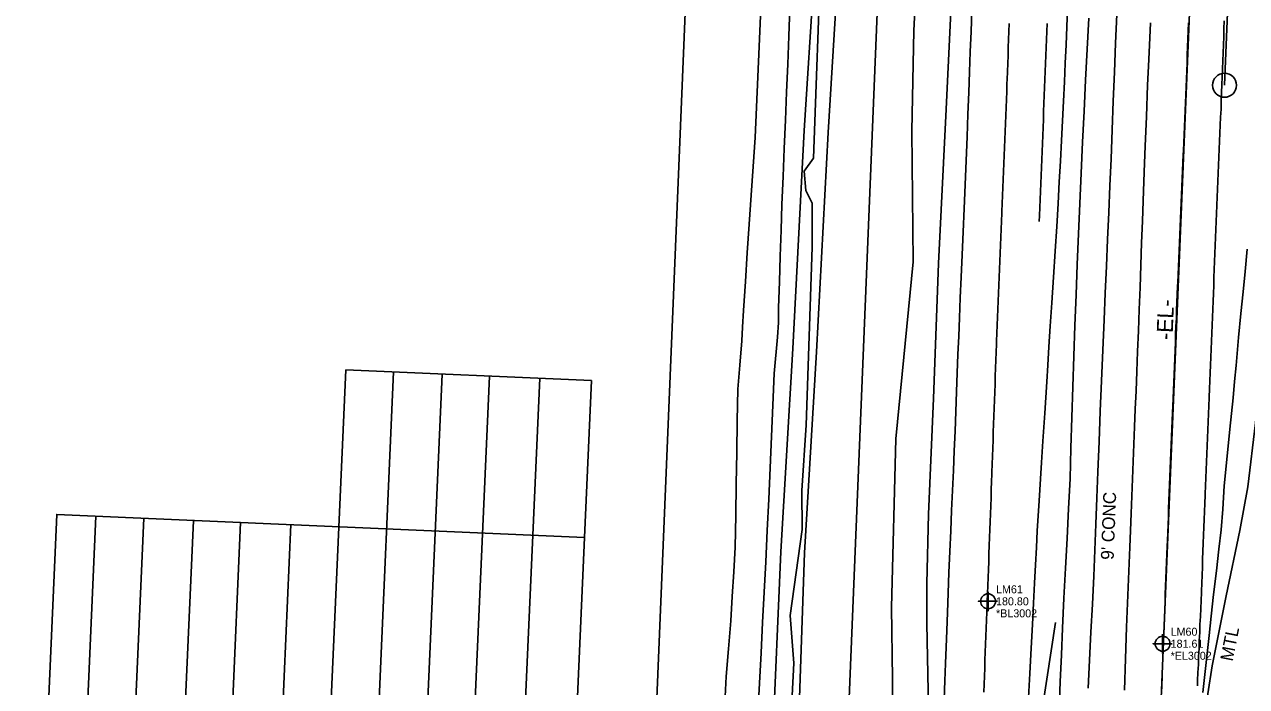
# Model space of a CAD drawing. Extents: x 2262665 to 2270527, y 505476 to 514960.
# Drawn here: x 2265982.9 to 2266364.6, y 510765.8 to 510972.6 of the extents above; entities that cross this region are included whole.
import ezdxf

# ---------------------------------------------------------------- set-up
doc = ezdxf.new("R2010")
doc.units = 0
for name, color, linetype in [('Exist Guardrail', 7, 'Continuous'), ('Exist Guardrail Text', 7, 'Continuous'), ('Exist Horizontal Alignment', 7, 'Continuous'), ('Exist Horizontal Alignment Direction Label', 7, 'Continuous'), ('Exist Hydro Stream or Body of Water', 7, 'Continuous'), ('Exist Right of Way Control of Access Line', 7, 'Continuous'), ('Exist Right of Way Line', 7, 'Continuous'), ('Exist Roads EOP', 7, 'Continuous'), ('Exist Roads EOT', 7, 'Continuous'), ('Exist Roads EOT Cogo Comment', 7, 'Continuous'), ('Exist Roads EOT Cogo Elevation', 7, 'Continuous'), ('Exist Roads EOT Cogo Number', 7, 'Continuous'), ('Exist Roads EOT Cogo Point CELL', 7, 'Continuous'), ('Exist Roads Soil', 7, 'Continuous'), ('Exist Structure Major Deck Tunnel Box Culvert Table CELL', 7, 'Continuous'), ('Exist Structure Minor Paved Ditch or Gutter', 7, 'Continuous'), ('Exist Structure Minor Paved Ditch or Gutter Text', 7, 'Continuous'), ('Exist Vegetation Woods Line', 7, 'Continuous')]:
    doc.layers.add(name, color=color, linetype=linetype)

msp = doc.modelspace()

# ---------------------------------------------------------------- linework, layer by layer
at = {"layer": 'Exist Guardrail'}
for points in [[(2266261.8, 510612.16), (2266262.75, 510625.88), (2266264.75, 510675.8), (2266265.34, 510710.28), (2266265.64, 510736.97), (2266265.09, 510764.38), (2266264.69, 510785.45), (2266264.68, 510797.92), (2266265.26, 510819.66), (2266266.83, 510855.77), (2266268.41, 510897.9), (2266270.73, 510946.09), (2266273.15, 510996.29), (2266276.21, 511058.67), (2266279.28, 511128.3), (2266281.35, 511189.41)], [(2266386.05, 511177.01), (2266384.09, 511137.33), (2266382.38, 511095.64), (2266381.07, 511065.11), (2266379.7, 511023.62), (2266378.67, 510996.8), (2266377.39, 510973.73), (2266375.61, 510945.1), (2266373.59, 510916.94), (2266371.74, 510887.96), (2266369.96, 510877.24), (2266367.38, 510848.1), (2266364.94, 510828.18), (2266362.42, 510814.47), (2266358.2, 510794.16), (2266353.87, 510772.24), (2266351.14, 510754.77), (2266349.86, 510743.06), (2266349.27, 510726.11)], [(2266304.86, 510785.83), (2266300.8, 510759.23), (2266297.46, 510730.47), (2266295.47, 510708.05), (2266294.23, 510687.32), (2266292.91, 510660.32), (2266293.04, 510653.99)]]:
    msp.add_lwpolyline(points, dxfattribs=at)
at = {"layer": 'Exist Horizontal Alignment'}
for p, q in [((2266320.5, 510340.11), (2266385.32, 511909.14)), ((2266357.69, 510953.57), (2266363.55, 511093.37))]:
    msp.add_line(p, q, dxfattribs=at)
msp.add_circle((2266357.69, 510953.57), 3.75, dxfattribs=at)
at = {"layer": 'Exist Hydro Stream or Body of Water'}
for points in [[(2266206.57, 510578.51), (2266209.08, 510635.72), (2266212.86, 510696.25), (2266216.48, 510747.65), (2266219.15, 510807.86), (2266222.84, 510871.32), (2266226.45, 510939.45), (2266229.4, 510986.56), (2266230.72, 511031), (2266232.49, 511065.45), (2266233.25, 511089.1), (2266236.98, 511147.43), (2266239.87, 511194.38), (2266242.57, 511233.58)], [(2266261.41, 511233.5), (2266255.64, 511193.06), (2266249.34, 511145.79), (2266246.99, 511085.08), (2266243.6, 511064.29), (2266240.16, 511030.42), (2266236.69, 510984.86), (2266233.88, 510938.79), (2266230.23, 510870.3), (2266226.46, 510807.51), (2266224.4, 510747.13), (2266220.79, 510695.54), (2266216.13, 510635.45), (2266209.97, 510578.34)]]:
    msp.add_lwpolyline(points, dxfattribs=at)
at = {"layer": 'Exist Right of Way Control of Access Line'}
msp.add_line((2266232.79, 510577.78), (2266283.35, 511801.46), dxfattribs=at)
at = {"layer": 'Exist Right of Way Line'}
msp.add_line((2266169.17, 510491.24), (2266223.4, 511803.97), dxfattribs=at)
at = {"layer": 'Exist Roads EOP'}
for points in [[(2266278.8, 510976.89), (2266278.54, 510970.4), (2266278.29, 510964.01), (2266278.05, 510957.73), (2266277.81, 510951.33), (2266277.55, 510944.58), (2266277.27, 510937.48), (2266276.98, 510930.03), (2266276.67, 510922.47), (2266276.36, 510915.05), (2266276.05, 510907.75), (2266275.74, 510900.58), (2266275.44, 510893.67), (2266275.16, 510887.13), (2266274.91, 510880.97), (2266274.67, 510875.19), (2266274.44, 510869.52), (2266274.22, 510863.73), (2266273.99, 510857.79), (2266273.77, 510851.73), (2266273.53, 510845.58), (2266273.28, 510839.42), (2266273.01, 510833.24), (2266272.73, 510827.03), (2266272.44, 510820.77), (2266272.16, 510814.41), (2266271.88, 510807.94), (2266271.62, 510801.38), (2266271.37, 510794.96), (2266271.13, 510788.94), (2266270.92, 510783.32), (2266270.72, 510778.1), (2266270.53, 510772.94), (2266270.32, 510767.52), (2266270.09, 510761.84)], [(2266296.47, 510762.37), (2266296.89, 510769.89), (2266297.32, 510777.79), (2266297.71, 510785.11), (2266298.05, 510791.86), (2266298.36, 510798.02), (2266298.64, 510803.76), (2266298.93, 510809.22), (2266299.21, 510814.4), (2266299.78, 510823.73), (2266300.22, 510830.7), (2266300.55, 510835.72), (2266300.99, 510842.39), (2266301.55, 510851.13), (2266302.16, 510860.92), (2266302.49, 510866.15), (2266302.85, 510871.86), (2266303.27, 510878.34), (2266303.74, 510885.59), (2266304.26, 510893.6), (2266304.79, 510901.77), (2266305.27, 510909.46), (2266305.69, 510916.69), (2266306.07, 510923.45), (2266306.41, 510929.91), (2266306.75, 510936.27), (2266307.07, 510942.51), (2266307.38, 510948.64), (2266307.67, 510954.64), (2266307.95, 510960.5), (2266308.21, 510966.22), (2266308.45, 510971.79), (2266308.69, 510977.32)], [(2266334.52, 510973.1), (2266334.22, 510966.14), (2266333.93, 510959.55), (2266333.68, 510953.63), (2266333.3, 510943.85), (2266332.95, 510934.57), (2266332.74, 510929.28), (2266332.51, 510923.55), (2266332.27, 510917.47), (2266332.03, 510911.08), (2266331.79, 510904.39), (2266331.56, 510897.4), (2266331.32, 510890.36), (2266331.07, 510883.51), (2266330.82, 510876.85), (2266330.56, 510870.39), (2266330.31, 510864.14), (2266330.06, 510858.14), (2266329.82, 510852.39), (2266329.59, 510846.89), (2266329.36, 510841.49), (2266329.15, 510836.08), (2266328.94, 510830.65), (2266328.74, 510825.2), (2266328.53, 510819.8), (2266328.32, 510814.51), (2266328.11, 510809.35), (2266327.88, 510804.3), (2266327.45, 510794.32), (2266327.09, 510784.33), (2266326.77, 510774.4), (2266326.47, 510764.61)], [(2266364.73, 510902.35), (2266364.09, 510895.37), (2266363.48, 510889.04), (2266362.82, 510882.27), (2266362.1, 510874.8), (2266361.29, 510866), (2266360.84, 510861.06), (2266360.38, 510855.98), (2266359.39, 510846.12), (2266358.36, 510836.74), (2266357.62, 510828.42), (2266357.14, 510821.22), (2266356.6, 510814.74), (2266355.94, 510808.73), (2266355.15, 510801.97), (2266354.27, 510794.5), (2266353.52, 510787.72), (2266352.9, 510781.77), (2266352.28, 510776.1), (2266351.63, 510770.45), (2266350.88, 510763.87)]]:
    msp.add_lwpolyline(points, dxfattribs=at)
at = {"layer": 'Exist Roads EOT'}
for points in [[(2266282.49, 510764.06), (2266282.59, 510766.56), (2266282.68, 510769.06), (2266282.78, 510771.56), (2266282.88, 510774.05), (2266282.98, 510776.55), (2266283.08, 510779.05), (2266283.18, 510781.55), (2266283.27, 510784.04), (2266283.37, 510786.54), (2266283.47, 510789.04), (2266283.57, 510791.54), (2266283.6, 510792.29), (2266283.69, 510794.79), (2266283.78, 510797.29), (2266283.86, 510799.79), (2266283.95, 510802.29), (2266284.04, 510804.78), (2266284.13, 510807.28), (2266284.22, 510809.78), (2266284.31, 510812.28), (2266284.4, 510814.78), (2266284.49, 510817.27), (2266284.58, 510819.77), (2266284.67, 510822.27), (2266284.76, 510824.77), (2266284.84, 510827.27), (2266284.93, 510829.76), (2266285.02, 510832.26), (2266285.04, 510832.73), (2266285.13, 510835.23), (2266285.22, 510837.73), (2266285.31, 510840.23), (2266285.39, 510842.73), (2266285.48, 510845.22), (2266285.57, 510847.72), (2266285.66, 510850.22), (2266285.75, 510852.72), (2266285.84, 510855.21), (2266285.93, 510857.71), (2266286.02, 510860.21), (2266286.1, 510862.71), (2266286.19, 510865.21), (2266286.28, 510867.7), (2266286.37, 510870.2), (2266286.46, 510872.7), (2266286.49, 510873.67), (2266286.6, 510876.17), (2266286.7, 510878.67), (2266286.8, 510881.17), (2266286.9, 510883.66), (2266287.01, 510886.16), (2266287.11, 510888.66), (2266287.21, 510891.16), (2266287.31, 510893.65), (2266287.42, 510896.15), (2266287.52, 510898.65), (2266287.62, 510901.14), (2266287.72, 510903.64), (2266287.83, 510906.14), (2266287.93, 510908.64), (2266288.03, 510911.13), (2266288.14, 510913.63), (2266288.16, 510914.16), (2266288.26, 510916.66), (2266288.36, 510919.16), (2266288.46, 510921.66), (2266288.56, 510924.15), (2266288.65, 510926.65), (2266288.75, 510929.15), (2266288.85, 510931.64), (2266288.95, 510934.14), (2266289.05, 510936.64), (2266289.15, 510939.13), (2266289.25, 510941.63), (2266289.35, 510944.13), (2266289.45, 510946.63), (2266289.55, 510949.12), (2266289.65, 510951.62), (2266289.75, 510954.12), (2266289.8, 510955.38), (2266289.89, 510957.88), (2266289.98, 510960.38), (2266290.07, 510962.88), (2266290.16, 510965.37), (2266290.25, 510967.87), (2266290.34, 510970.37), (2266290.42, 510972.86)], [(2266302.31, 510972.82), (2266302.21, 510970.32), (2266302.11, 510967.82), (2266302, 510965.33), (2266301.9, 510962.83), (2266301.8, 510960.33), (2266301.7, 510957.84), (2266301.6, 510955.34), (2266301.5, 510952.84), (2266301.4, 510950.34), (2266301.3, 510947.85), (2266301.2, 510945.35), (2266301.1, 510942.85), (2266301, 510940.36), (2266300.9, 510937.86), (2266300.8, 510935.36), (2266300.7, 510932.87), (2266300.6, 510930.37), (2266300.5, 510927.87), (2266300.4, 510925.38), (2266300.3, 510922.88), (2266300.2, 510920.38), (2266300.1, 510917.88), (2266300, 510915.39), (2266299.9, 510912.89), (2266299.82, 510910.99)], [(2266346.47, 510973.1), (2266346.37, 510970.61), (2266346.27, 510968.11), (2266346.17, 510965.61), (2266346.07, 510963.12), (2266345.97, 510960.62), (2266345.87, 510958.12), (2266345.77, 510955.63), (2266345.67, 510953.13), (2266345.57, 510950.63), (2266345.46, 510948.13), (2266345.36, 510945.64), (2266345.26, 510943.14), (2266345.16, 510940.64), (2266345.06, 510938.15), (2266344.96, 510935.65), (2266344.86, 510933.15), (2266344.81, 510931.96), (2266344.7, 510929.46), (2266344.59, 510926.96), (2266344.49, 510924.47), (2266344.38, 510921.97), (2266344.27, 510919.47), (2266344.16, 510916.98), (2266344.06, 510914.48), (2266343.95, 510911.98), (2266343.84, 510909.49), (2266343.74, 510906.99), (2266343.63, 510904.49), (2266343.52, 510902), (2266343.41, 510899.5), (2266343.31, 510897), (2266343.2, 510894.51), (2266343.09, 510892.01), (2266343.04, 510890.83), (2266342.94, 510888.33), (2266342.84, 510885.83), (2266342.74, 510883.34), (2266342.64, 510880.84), (2266342.53, 510878.34), (2266342.43, 510875.84), (2266342.33, 510873.35), (2266342.23, 510870.85), (2266342.13, 510868.35), (2266342.03, 510865.86), (2266341.93, 510863.36), (2266341.83, 510860.86), (2266341.72, 510858.36), (2266341.62, 510855.87), (2266341.52, 510853.37), (2266341.44, 510851.36), (2266341.34, 510848.86), (2266341.24, 510846.36), (2266341.14, 510843.87), (2266341.04, 510841.37), (2266340.94, 510838.87), (2266340.84, 510836.37), (2266340.74, 510833.88), (2266340.64, 510831.38), (2266340.54, 510828.88), (2266340.44, 510826.38), (2266340.34, 510823.89), (2266340.24, 510821.39), (2266340.14, 510818.89), (2266340.04, 510816.4), (2266339.94, 510813.9), (2266339.84, 510811.4), (2266339.77, 510809.59), (2266339.67, 510807.09), (2266339.57, 510804.59), (2266339.48, 510802.09), (2266339.38, 510799.6), (2266339.29, 510797.1), (2266339.19, 510794.6), (2266339.1, 510792.1), (2266339, 510789.61), (2266338.9, 510787.11), (2266338.81, 510784.61), (2266338.71, 510782.11), (2266338.62, 510779.62), (2266338.52, 510777.12), (2266338.42, 510774.62), (2266338.33, 510772.12), (2266338.23, 510769.63), (2266338.19, 510768.66), (2266338.1, 510766.16), (2266338, 510763.67)], [(2266357.62, 510973.73), (2266357.52, 510971.24), (2266357.43, 510968.74), (2266357.34, 510966.24), (2266357.24, 510963.74), (2266357.15, 510961.25), (2266357.06, 510958.75), (2266356.97, 510956.25), (2266356.87, 510953.75), (2266356.78, 510951.26), (2266356.69, 510948.76), (2266356.59, 510946.26), (2266356.59, 510946.06), (2266356.48, 510943.57), (2266356.37, 510941.07), (2266356.26, 510938.57), (2266356.15, 510936.08), (2266356.04, 510933.58), (2266355.93, 510931.08), (2266355.83, 510928.58), (2266355.72, 510926.09), (2266355.61, 510923.59), (2266355.5, 510921.09), (2266355.39, 510918.6), (2266355.28, 510916.1), (2266355.28, 510915.97), (2266355.18, 510913.47), (2266355.08, 510910.97), (2266354.98, 510908.48), (2266354.88, 510905.98), (2266354.79, 510903.48), (2266354.69, 510900.99), (2266354.59, 510898.49), (2266354.49, 510895.99), (2266354.4, 510893.49), (2266354.3, 510891), (2266354.2, 510888.5), (2266354.11, 510886.18), (2266354.01, 510883.68), (2266353.91, 510881.19), (2266353.81, 510878.69), (2266353.71, 510876.19), (2266353.61, 510873.69), (2266353.51, 510871.2), (2266353.41, 510868.7), (2266353.31, 510866.2), (2266353.21, 510863.71), (2266353.11, 510861.21), (2266353.01, 510858.71), (2266352.91, 510856.21), (2266352.9, 510855.94), (2266352.79, 510853.44), (2266352.69, 510850.95), (2266352.59, 510848.45), (2266352.49, 510845.95), (2266352.39, 510843.45), (2266352.28, 510840.96), (2266352.18, 510838.46), (2266352.08, 510835.96), (2266351.98, 510833.47), (2266351.88, 510830.97), (2266351.77, 510828.47), (2266351.67, 510825.97), (2266351.65, 510825.5), (2266351.55, 510823), (2266351.46, 510820.5), (2266351.36, 510818), (2266351.26, 510815.51), (2266351.16, 510813.01), (2266351.06, 510810.51), (2266350.96, 510808.01), (2266350.86, 510805.52), (2266350.76, 510803.02), (2266350.67, 510800.52), (2266350.57, 510798.02), (2266350.47, 510795.53), (2266350.45, 510795.14), (2266350.35, 510792.64), (2266350.24, 510790.14), (2266350.14, 510787.65), (2266350.03, 510785.15), (2266349.93, 510782.65), (2266349.82, 510780.15), (2266349.72, 510777.66), (2266349.61, 510775.16), (2266349.51, 510772.66), (2266349.4, 510770.17), (2266349.3, 510767.67), (2266349.23, 510765.98)]]:
    msp.add_lwpolyline(points, dxfattribs=at)
at = {"layer": 'Exist Roads EOT Cogo Point CELL'}
for points in [[(2266283.83, 510795.4), (2266283.83, 510789.4), (2266283.83, 510792.4), (2266280.83, 510792.4), (2266286.83, 510792.4)], [(2266338.36, 510782.15), (2266338.36, 510776.15), (2266338.36, 510779.15), (2266335.36, 510779.15), (2266341.36, 510779.15)]]:
    msp.add_lwpolyline(points, dxfattribs=at)
for centre in [(2266283.83, 510792.4), (2266338.36, 510779.15)]:
    msp.add_circle(centre, 2.34, dxfattribs=at)
at = {"layer": 'Exist Roads Soil'}
for points in [[(2266212.72, 510975.22), (2266212.31, 510965.72), (2266211.9, 510956.23), (2266211.49, 510946.73), (2266211.08, 510937.24), (2266210.47, 510928.24), (2266209.86, 510919.24), (2266209.25, 510910.24), (2266208.64, 510901.25), (2266208.03, 510892.25), (2266207.42, 510883.25), (2266207.15, 510878.07), (2266206.96, 510873.77), (2266206.31, 510866.2), (2266205.66, 510858.63), (2266205.49, 510848.77), (2266205.33, 510838.9), (2266205.17, 510829.04), (2266205.01, 510819.17), (2266204.85, 510809.31), (2266204.4, 510801.63), (2266203.94, 510793.95), (2266203.49, 510786.27), (2266202.78, 510777.61), (2266202.07, 510768.96), (2266201.57, 510758.52)], [(2266211.91, 510757.33), (2266212.42, 510766.82), (2266212.93, 510776.3), (2266213.43, 510785.78), (2266213.94, 510795.26), (2266214.45, 510804.75), (2266214.89, 510814.54), (2266215.33, 510824.33), (2266215.76, 510834.13), (2266216.2, 510843.92), (2266216.63, 510853.71), (2266217.07, 510863.51), (2266218.12, 510874.92), (2266218.41, 510879.51), (2266218.38, 510884.19), (2266218.65, 510892.22), (2266218.92, 510900.24), (2266219.19, 510908.27), (2266219.46, 510916.29), (2266219.81, 510925.07), (2266220.17, 510933.84), (2266220.53, 510942.62), (2266220.89, 510951.4), (2266221.25, 510960.17), (2266221.61, 510968.95), (2266221.97, 510977.72)]]:
    msp.add_lwpolyline(points, dxfattribs=at)
at = {"layer": 'Exist Structure Major Deck Tunnel Box Culvert Table CELL'}
for p, q in [((2266070.96, 510586.11), (2266083.22, 510864.72)), ((2266083.22, 510864.72), (2266159.98, 510861.34)), ((2266085.91, 510585.45), (2266098.17, 510864.06)), ((2266101.12, 510584.78), (2266113.38, 510863.39)), ((2266115.83, 510584.14), (2266128.09, 510862.74)), ((2266131.56, 510583.44), (2266143.82, 510862.05)), ((2266157.82, 510812.31), (2266159.98, 510861.34)), ((2265995.12, 510589.45), (2266005.22, 510819.03)), ((2266010.08, 510588.79), (2266020.18, 510818.37)), ((2266025.58, 510588.11), (2266035.68, 510817.69)), ((2266040.28, 510587.46), (2266050.39, 510817.04)), ((2266055.99, 510586.77), (2266066.09, 510816.35))]:
    msp.add_line(p, q, dxfattribs=at)
msp.add_lwpolyline([(2265982.88, 510589.99), (2265992.98, 510819.56), (2266157.82, 510812.31), (2266147.72, 510582.73)], close=True, dxfattribs=at)
at = {"layer": 'Exist Structure Minor Paved Ditch or Gutter'}
for points in [[(2266324.01, 510975.72), (2266323.66, 510966.69), (2266323.31, 510957.66), (2266322.96, 510948.64), (2266322.61, 510939.61), (2266322.26, 510930.58), (2266321.9, 510922.2), (2266321.54, 510913.82), (2266321.18, 510905.44), (2266320.81, 510897.06), (2266320.45, 510888.68), (2266320.09, 510880.3), (2266319.69, 510870.8), (2266319.3, 510861.3), (2266318.9, 510851.8), (2266318.5, 510842.3), (2266318.11, 510832.8), (2266317.8, 510824.67), (2266317.48, 510816.54), (2266317.17, 510808.41), (2266316.86, 510800.28), (2266316.42, 510791.54), (2266315.98, 510782.79), (2266315.55, 510774.05), (2266315.11, 510765.3)], [(2266306.06, 510758.86), (2266306.4, 510767.26), (2266306.73, 510775.66), (2266307.07, 510784.05), (2266307.55, 510793.38), (2266308.02, 510802.71), (2266308.5, 510812.03), (2266308.97, 510821.36), (2266309.45, 510830.69), (2266309.74, 510840.27), (2266310.04, 510849.85), (2266310.33, 510859.43), (2266310.62, 510869.01), (2266310.91, 510878.59), (2266311.31, 510888.1), (2266311.71, 510897.61), (2266312.1, 510907.12), (2266312.5, 510916.62), (2266312.9, 510926.13), (2266313.37, 510935.81), (2266313.85, 510945.49), (2266314.32, 510955.16), (2266314.8, 510964.84), (2266315.28, 510974.51)]]:
    msp.add_lwpolyline(points, dxfattribs=at)
at = {"layer": 'Exist Vegetation Woods Line'}
for points in [[(2266222.02, 510787.93), (2266225.74, 510814.88), (2266225.69, 510827.05), (2266227.05, 510847.4), (2266228.91, 510903.03), (2266228.86, 510916.78), (2266226.96, 510920.68), (2266226.38, 510926.78), (2266229.35, 510930.78), (2266231.68, 510996.75)], [(2266261.53, 510987.16), (2266260.66, 510970.66), (2266259.98, 510939.27), (2266260.4, 510898.45), (2266255.05, 510843.13), (2266253.68, 510790.52), (2266254.02, 510768.23)], [(2266047.76, 510310.15), (2266047.62, 510310.56), (2266063.24, 510329.99), (2266087.39, 510358.98), (2266099.32, 510366.13), (2266103.38, 510366.21), (2266112.26, 510366.44), (2266121.45, 510368.44), (2266127.93, 510375.19), (2266127.79, 510380.16), (2266127.01, 510387.89), (2266133.66, 510414.3), (2266144.54, 510423.2), (2266182.61, 510484.09), (2266200.58, 510519.21), (2266205.61, 510545.92), (2266207.01, 510564.26), (2266208.73, 510590.97), (2266208.96, 510604.77), (2266214.78, 510659.48), (2266220.62, 510722.6), (2266223.2, 510773.11), (2266222.02, 510787.93)], [(2266254.02, 510768.23), (2266254.01, 510762.4)]]:
    msp.add_lwpolyline(points, dxfattribs=at)

# ---------------------------------------------------------------- texts
at = {"layer": 'Exist Guardrail Text'}
msp.add_text('MTL', height=4, rotation=78.8474, dxfattribs=at).set_placement((2266360.23, 510773.48))
at = {"layer": 'Exist Horizontal Alignment Direction Label'}
msp.add_text('-EL-', height=5, rotation=87.5983, dxfattribs=at).set_placement((2266341.42, 510873.95))
at = {"layer": 'Exist Roads EOT Cogo Comment'}
for s, p in [('*BL3002', (2266286.33, 510787.4)), ('*EL3002', (2266340.86, 510774.15))]:
    msp.add_text(s, height=2.5, dxfattribs=at).set_placement(p)
at = {"layer": 'Exist Roads EOT Cogo Elevation'}
for s, p in [('180.80', (2266286.33, 510791.15)), ('181.61', (2266340.86, 510777.9))]:
    msp.add_text(s, height=2.5, dxfattribs=at).set_placement(p)
at = {"layer": 'Exist Roads EOT Cogo Number'}
for s, p in [('LM61', (2266286.33, 510794.9)), ('LM60', (2266340.86, 510781.65))]:
    msp.add_text(s, height=2.5, dxfattribs=at).set_placement(p)
at = {"layer": 'Exist Structure Minor Paved Ditch or Gutter Text'}
msp.add_text("9' CONC", height=4, rotation=87.7968, dxfattribs=at).set_placement((2266323.05, 510805.3))

doc.saveas('drawing.dxf')
